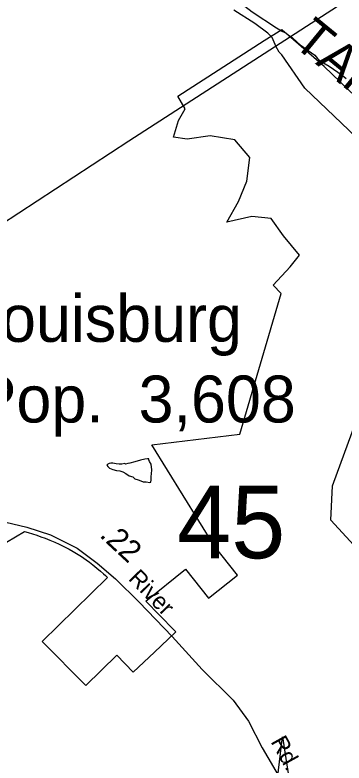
# Model space of a CAD drawing. Extents: x 2126262 to 2293712, y 749403 to 919119.
# Drawn here: x 2202768 to 2204624, y 855062 to 859287 of the extents above; entities that cross this region are included whole.
import ezdxf

# ---------------------------------------------------------------- set-up
doc = ezdxf.new("R2010")
doc.units = 0
for name, color, linetype in [('Exist Boundary Political City Limit New', 7, 'Continuous'), ('Exist Civil Demographics City Label', 7, 'Continuous'), ('Exist Hydrographic Creek Single Shore', 7, 'Continuous'), ('Exist Hydrographic Misc Water Feature', 7, 'Continuous'), ('Exist Hydrographic River Shore', 7, 'Continuous'), ('Exist Hydrographic River Shore Label', 7, 'Continuous'), ('Exist Road Secondary Mileage Hundredths English Label', 7, 'Continuous'), ('Exist Road Secondary Structure Standard Bridge Number Label', 7, 'Continuous'), ('Exist Road Secondary Type 51 Attributed', 7, 'Continuous'), ('Exist Road Secondary Type 51 Label', 7, 'Continuous'), ('Exist Utilities Electrical Transmission Line', 7, 'Continuous'), ('Map Preparation Boundary City Limit Buffer Line', 7, 'Continuous')]:
    doc.layers.add(name, color=color, linetype=linetype)

msp = doc.modelspace()

# ---------------------------------------------------------------- linework, layer by layer
at = {"layer": 'Exist Boundary Political City Limit New'}
for points in [[(2202719.2, 856310.1), (2202822, 856370.2), (2202842.2, 856364.4), (2202866.5, 856356.9), (2202890.8, 856348.8), (2202914.2, 856340.3), (2202938.2, 856331.4), (2202965.2, 856320.7), (2202991.8, 856309.3), (2203017.8, 856297.4), (2203047.5, 856282.9), (2203073.5, 856269.3), (2203095.5, 856257.2), (2203124.8, 856239.9), (2203143.8, 856227.9), (2203169.8, 856209.9), (2203187.5, 856197), (2203207.8, 856181.4), (2203230.2, 856163.2), (2203250.8, 856145.6), (2203267.8, 856130.2), (2203278, 856120.6), (2203289.5, 856109.4), (2202922, 855748.9), (2203167.2, 855499.2), (2203342, 855670.6), (2203435.2, 855575.4), (2203555, 855688.2), (2203632, 855761.3), (2203675.8, 855802.6), (2203575, 855904.7), (2203513, 855968.8), (2203506.8, 855975.2), (2203729.8, 856156.9), (2203859, 855993.1), (2204023, 856122.4), (2203893.5, 856286.2), (2203540.8, 856859.1), (2204036.8, 856919.4), (2204269.2, 857713.7), (2204223.8, 857760.3), (2204321, 857863.9), (2204373.8, 857929.6), (2204283.2, 858040.5), (2204212.8, 858137.3), (2204103.2, 858148.8), (2203962.8, 858117.6), (2204028, 858233.2), (2204076.2, 858348.6), (2204092, 858481.1), (2204007.5, 858581.8), (2203869, 858604.6), (2203739.5, 858585.4), (2203661.2, 858597), (2203691, 858690.4), (2203727.2, 858756.3), (2203685.8, 858828.8), (2204174, 859142.5), (2204272.5, 859205.3), (2204290.2, 859190.2), (2204308.5, 859175.7), (2204331.5, 859159.2), (2204359, 859134.4), (2204376.8, 859119), (2204395.8, 859105.7), (2204422, 859085.9), (2204441.5, 859072.7), (2204458.8, 859059.4)], [(2204458.8, 859059.4), (2204474.8, 859041), (2204480, 859035.7), (2204498.2, 859021.8), (2204518.2, 859010.8), (2204539.8, 858998.1), (2204564.8, 858981.8), (2204589.5, 858964.2), (2204616, 858945.1), (2204635.5, 858927.9)]]:
    msp.add_lwpolyline(points, dxfattribs=at)
at = {"layer": 'Exist Hydrographic Creek Single Shore'}
msp.add_lwpolyline([(2204244.2, 854926.6), (2204277.9, 855209), (2204321.3, 854928.8)], dxfattribs=at)
at = {"layer": 'Exist Hydrographic Misc Water Feature'}
msp.add_lwpolyline([(2203387.4, 856753.5), (2203371.4, 856749.4), (2203355.4, 856749.3), (2203339.4, 856751.1), (2203329.3, 856753.1), (2203319.3, 856755), (2203309.2, 856755), (2203299.2, 856752.9), (2203291.2, 856750.8), (2203285.5, 856744.8), (2203291.6, 856736.8), (2203301.4, 856726.9), (2203319.5, 856719), (2203339.6, 856713.2), (2203359.5, 856711.3), (2203375.5, 856707.5), (2203393.7, 856697.6), (2203411.8, 856683.7), (2203431.9, 856677.8), (2203443.8, 856667.9), (2203462, 856662), (2203478, 856656.1), (2203490.1, 856650.2), (2203507.9, 856650.3), (2203528, 856646.5), (2203534, 856648.5), (2203535.8, 856660.5), (2203535.8, 856680.5), (2203537.9, 856694.5), (2203539.5, 856718.5), (2203535.2, 856750.5), (2203527.2, 856764.5), (2203523.1, 856774.4), (2203523.1, 856780.4), (2203515.1, 856780.3), (2203501, 856778.2), (2203475.3, 856772.1), (2203443.3, 856763.9), (2203415.3, 856755.7), (2203405.2, 856753.6), (2203391.3, 856749.5), (2203387.4, 856753.5)], dxfattribs=at)
at = {"layer": 'Exist Hydrographic River Shore'}
for points in [[(2205128.4, 855115.7), (2205073.3, 855285.3), (2205069.4, 855831.7), (2205014.5, 856102.6), (2204972.7, 856216.3), (2204716.9, 856494), (2204721.6, 856594.6), (2204941.1, 857192.7), (2204968.3, 857363.6), (2204915.5, 857711.7), (2204970.5, 858022.8), (2204968.3, 858406.6), (2204826.6, 858695.1), (2204511.8, 858995.6), (2204295.7, 859184), (2204271, 859196.3), (2204242.5, 859213.3), (2204106.8, 859302.4), (2203998.2, 859388.2), (2203849.5, 859532.7), (2203736.9, 859664.6), (2203605.1, 859815.8)], [(2204970.5, 855073.7), (2204909.4, 855258.8), (2204905.5, 855814.7), (2204856.2, 856057.7), (2204830, 856129.1), (2204549.8, 856433.3), (2204559, 856627.5), (2204781.6, 857234.2), (2204802.3, 857364.2), (2204749.3, 857713.7), (2204806.3, 858036.7), (2204804.4, 858368.1), (2204692.2, 858596.6), (2204402.9, 858872.8), (2204272.6, 859061.7), (2204257.8, 859077.6), (2204242.2, 859107.3), (2204219.4, 859159.4), (2204194.5, 859184.4), (2204121.7, 859238.7), (2204001.9, 859314)]]:
    msp.add_lwpolyline(points, dxfattribs=at)
at = {"layer": 'Exist Road Secondary Type 51 Attributed'}
msp.add_lwpolyline([(2202716, 856421.6), (2202833.9, 856393.4), (2202967.8, 856351.5), (2203119.2, 856275.4), (2203232.2, 856191.6), (2203334, 856102.3), (2203467.9, 855971.1), (2203655.5, 855776.3), (2203824.3, 855590.6), (2203998, 855416.8), (2204084.4, 855298.1), (2204162.6, 855147.4), (2204272.1, 854961)], dxfattribs=at)
at = {"layer": 'Exist Utilities Electrical Transmission Line'}
msp.add_lwpolyline([(2205270.3, 856844.3), (2205153.7, 858215.2), (2205026.8, 859622), (2203410.6, 858574), (2201959.5, 857625), (2200783.2, 856849.6), (2199999.1, 856344.7), (2196791.8, 856232.3), (2194443.8, 856159.1), (2192097.8, 856076.3)], dxfattribs=at)
at = {"layer": 'Map Preparation Boundary City Limit Buffer Line'}
for points in [[(2202719.2, 856310.1), (2202822, 856370.2), (2202842.2, 856364.4), (2202866.5, 856356.9), (2202890.8, 856348.8), (2202914.2, 856340.3), (2202938.2, 856331.4), (2202965.2, 856320.7), (2202991.8, 856309.3), (2203017.8, 856297.4), (2203047.5, 856282.9), (2203073.5, 856269.3), (2203095.5, 856257.2), (2203124.8, 856239.9), (2203143.8, 856227.9), (2203169.8, 856209.9), (2203187.5, 856197), (2203207.8, 856181.4), (2203230.2, 856163.2), (2203250.8, 856145.6), (2203267.8, 856130.2), (2203278, 856120.6), (2203289.5, 856109.4), (2202922, 855748.9), (2203167.2, 855499.2), (2203342, 855670.6), (2203435.2, 855575.4), (2203555, 855688.2), (2203632, 855761.3), (2203675.8, 855802.6), (2203575, 855904.7), (2203513, 855968.8), (2203506.8, 855975.2), (2203729.8, 856156.9), (2203859, 855993.1), (2204023, 856122.4), (2203893.5, 856286.2), (2203540.8, 856859.1), (2204036.8, 856919.4), (2204269.2, 857713.7), (2204223.8, 857760.3), (2204321, 857863.9), (2204373.8, 857929.6), (2204283.2, 858040.5), (2204212.8, 858137.3), (2204103.2, 858148.8), (2203962.8, 858117.6), (2204028, 858233.2), (2204076.2, 858348.6), (2204092, 858481.1), (2204007.5, 858581.8), (2203869, 858604.6), (2203739.5, 858585.4), (2203661.2, 858597), (2203691, 858690.4), (2203727.2, 858756.3), (2203685.8, 858828.8), (2204174, 859142.5), (2204272.5, 859205.3), (2204290.2, 859190.2), (2204308.5, 859175.7), (2204331.5, 859159.2), (2204359, 859134.4), (2204376.8, 859119), (2204395.8, 859105.7), (2204422, 859085.9), (2204441.5, 859072.7), (2204458.8, 859059.4)], [(2204458.8, 859059.4), (2204474.8, 859041), (2204480, 859035.7), (2204498.2, 859021.8), (2204518.2, 859010.8), (2204539.8, 858998.1), (2204564.8, 858981.8), (2204589.5, 858964.2), (2204616, 858945.1), (2204635.5, 858927.9)]]:
    msp.add_lwpolyline(points, dxfattribs=at)

# ---------------------------------------------------------------- texts
at = {"layer": 'Exist Civil Demographics City Label'}
for s, p in [('Louisburg', (2202491.8, 857440.8)), ('Pop.  3,608', (2202539.4, 856985.3))]:
    msp.add_text(s, height=265, dxfattribs=at).set_placement(p)
at = {"layer": 'Exist Hydrographic River Shore Label'}
msp.add_text('TAR', height=210, rotation=320.5852, dxfattribs=at).set_placement((2204326.4, 859122.2))
at = {"layer": 'Exist Road Secondary Mileage Hundredths English Label'}
msp.add_text('.22', height=125, rotation=317.0275, dxfattribs=at).set_placement((2203239.7, 856343.8))
at = {"layer": 'Exist Road Secondary Structure Standard Bridge Number Label'}
msp.add_text('45', height=410.1, dxfattribs=at).set_placement((2203682.9, 856218.2))
at = {"layer": 'Exist Road Secondary Type 51 Label'}
for s, rotation, p in [('River', 314.057, (2203402.3, 856099.6)), ('Rd.', 298.9854, (2204208.1, 855182.6))]:
    msp.add_text(s, height=95, rotation=rotation, dxfattribs=at).set_placement(p)

doc.saveas('drawing.dxf')
